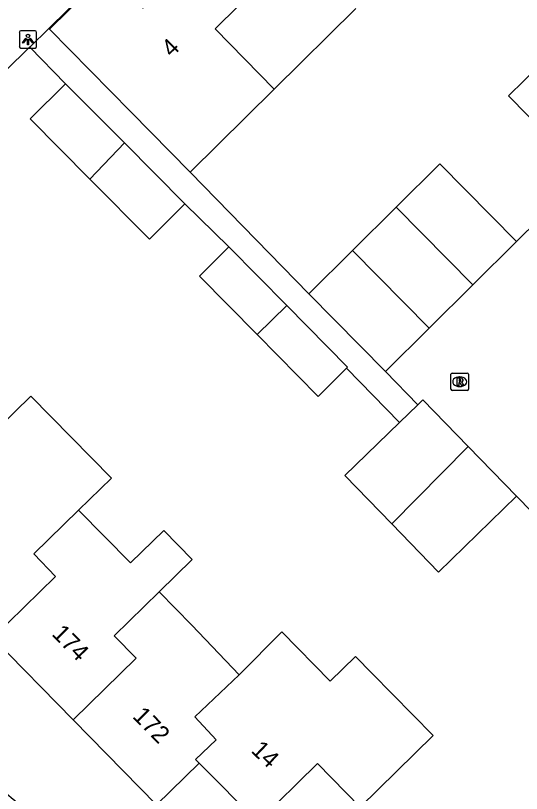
# Model space of a CAD drawing. Extents: x 158474 to 159560, y 388525 to 389605.
# Drawn here: x 159233.2 to 159262.3, y 389079.07 to 389123.75 of the extents above; entities that cross this region are included whole.
import ezdxf

# ---------------------------------------------------------------- set-up
doc = ezdxf.new("R2010")
doc.units = 0
for name, color, linetype in [('IMGEO_Lichtpunt', 7, 'Continuous'), ('IMGEO_Muur', 7, 'Continuous'), ('IMGEO_Pand', 7, 'Continuous'), ('IMGEO_Pand_nummerreeks', 7, 'Continuous'), ('IMGEO_Rijbaan_lokaal_open', 7, 'Continuous'), ('IMGEO_Rioolput', 7, 'Continuous'), ('IMGEO_Voetpad_open', 7, 'Continuous')]:
    doc.layers.add(name, color=color, linetype=linetype)

msp = doc.modelspace()

# ---------------------------------------------------------------- linework, layer by layer
at = {"layer": 'IMGEO_Lichtpunt'}
for p, q in [((159233.421, 389122.787), (159233.421, 389121.98)), ((159233.421, 389122.787), (159233.421, 389121.98)), ((159234.323, 389122.882), (159233.515, 389122.882)), ((159234.323, 389122.882), (159233.515, 389122.882)), ((159234.417, 389121.98), (159234.417, 389122.787)), ((159234.417, 389121.98), (159234.417, 389122.787)), ((159233.515, 389121.886), (159234.323, 389121.886)), ((159233.515, 389121.886), (159234.323, 389121.886))]:
    msp.add_line(p, q, dxfattribs=at)
for points in [[(159233.795, 389122.451), (159233.834, 389122.423), (159233.646, 389122.161), (159233.608, 389122.188), (159233.795, 389122.451)], [(159233.897, 389122.403), (159233.944, 389122.403), (159233.944, 389122.081), (159233.897, 389122.081), (159233.897, 389122.403)], [(159234.007, 389122.423), (159234.045, 389122.45), (159234.232, 389122.188), (159234.193, 389122.16), (159234.007, 389122.423)]]:
    msp.add_lwpolyline(points, dxfattribs=at)
msp.add_circle((159233.92, 389122.585), 0.0994, dxfattribs=at)
for centre, start, end in [((159233.515, 389122.787), 90, 180), ((159233.515, 389122.787), 90, 180), ((159234.323, 389122.787), 0, 90), ((159234.323, 389122.787), 0, 90), ((159233.515, 389121.98), 180, 270), ((159233.515, 389121.98), 180, 270), ((159234.323, 389121.98), 270, 0), ((159234.323, 389121.98), 270, 360)]:
    msp.add_arc(centre, 0.0946, start, end, dxfattribs=at)
at = {"layer": 'IMGEO_Muur'}
msp.add_lwpolyline([(159234.003, 389121.931), (159225.667, 389113.75)], dxfattribs=at)
at = {"layer": 'IMGEO_Pand'}
for points in [[(159235.154, 389122.97), (159238.472, 389126.243), (159240.515, 389124.172), (159243.382, 389127.002)], [(159243.382, 389127.002), (159246.026, 389124.318), (159244.679, 389123), (159248.079, 389119.525)], [(159252.766, 389124.151), (159248.079, 389119.525)], [(159243.252, 389114.762), (159239.841, 389118.219), (159235.154, 389122.97)], [(159265.954, 389114.652), (159261.56, 389119.146), (159264.253, 389121.779)], [(159237.474, 389114.361), (159234.044, 389117.813), (159236.083, 389119.838)], [(159236.083, 389119.838), (159239.463, 389116.436)], [(159248.079, 389119.525), (159243.252, 389114.762)], [(159239.463, 389116.436), (159237.474, 389114.361)], [(159239.463, 389116.436), (159242.936, 389112.94)], [(159255.086, 389112.743), (159257.598, 389115.232), (159262.011, 389110.777)], [(159242.936, 389112.94), (159240.898, 389110.915), (159237.474, 389114.361)], [(159252.573, 389110.254), (159255.086, 389112.743)], [(159255.086, 389112.743), (159259.499, 389108.288)], [(159262.011, 389110.777), (159259.499, 389108.288)], [(159247.094, 389105.427), (159243.779, 389108.785), (159245.477, 389110.461)], [(159245.477, 389110.461), (159248.796, 389107.099)], [(159250.061, 389107.765), (159252.573, 389110.254)], [(159256.987, 389105.799), (159252.573, 389110.254)], [(159259.499, 389108.288), (159256.987, 389105.799)], [(159254.474, 389103.31), (159250.061, 389107.765)], [(159247.094, 389105.427), (159248.796, 389107.099)], [(159248.796, 389107.099), (159252.299, 389103.551), (159252.244, 389103.497)], [(159252.244, 389103.497), (159250.602, 389101.874), (159247.094, 389105.427)], [(159256.987, 389105.799), (159254.474, 389103.31)], [(159232.2, 389100.062), (159234.082, 389101.896), (159238.718, 389097.18), (159236.832, 389095.346)], [(159255.279, 389100.37), (159256.333, 389101.393)], [(159256.333, 389101.393), (159256.633, 389101.684), (159259.231, 389099.006)], [(159254.837, 389094.554), (159252.145, 389097.329), (159255.279, 389100.37)], [(159254.837, 389094.554), (159259.209, 389098.986), (159259.231, 389099.006)], [(159259.231, 389099.006), (159262.017, 389096.136)], [(159262.017, 389096.136), (159257.529, 389091.781), (159254.837, 389094.554)], [(159231.88, 389088.004), (159235.509, 389091.534), (159234.247, 389092.831), (159236.832, 389095.346)], [(159236.832, 389095.346), (159239.819, 389092.306), (159241.733, 389094.171), (159243.364, 389092.497), (159241.457, 389090.638)], [(159236.512, 389083.288), (159240.145, 389086.829), (159238.88, 389088.126), (159241.457, 389090.638)], [(159241.457, 389090.638), (159243.335, 389088.726), (159246.057, 389085.888)], [(159236.512, 389083.288), (159231.88, 389088.004)], [(159246.057, 389085.888), (159248.517, 389088.345), (159251.304, 389085.507), (159252.759, 389086.924), (159253.712, 389085.954), (159257.215, 389082.386), (159253.027, 389078.272), (159250.56, 389080.783), (159247.135, 389077.419), (159243.755, 389080.801)], [(159246.057, 389085.888), (159243.506, 389083.457), (159244.749, 389082.152), (159243.553, 389081.012), (159243.755, 389080.801)], [(159243.755, 389080.801), (159241.312, 389078.402), (159236.512, 389083.288)]]:
    msp.add_lwpolyline(points, dxfattribs=at)
at = {"layer": 'IMGEO_Rijbaan_lokaal_open'}
for points in [[(159265.954, 389114.652), (159262.011, 389110.777)], [(159254.474, 389103.31), (159256.333, 389101.393)], [(159262.017, 389096.136), (159262.888, 389095.239), (159268.039, 389100.453)]]:
    msp.add_lwpolyline(points, dxfattribs=at)
at = {"layer": 'IMGEO_Rioolput'}
for p, q in [((159258.245, 389102.291), (159258.245, 389103.143)), ((159258.32, 389103.217), (159259.172, 389103.217)), ((159259.246, 389103.143), (159259.246, 389102.291)), ((159258.733, 389102.997), (159258.758, 389102.997)), ((159258.756, 389102.437), (159258.731, 389102.437)), ((159259.172, 389102.217), (159258.32, 389102.217))]:
    msp.add_line(p, q, dxfattribs=at)
for points in [[(159258.245, 389102.291), (159258.245, 389103.143)], [(159258.32, 389103.217), (159259.172, 389103.217)], [(159259.246, 389103.143), (159259.246, 389102.291)], [(159258.834, 389102.915), (159258.582, 389102.917), (159258.582, 389102.517)], [(159258.582, 389102.517), (159258.706, 389102.517), (159258.706, 389102.679), (159258.717, 389102.679)], [(159258.76, 389102.836), (159258.706, 389102.836), (159258.706, 389102.755)], [(159258.706, 389102.755), (159258.758, 389102.755)], [(159258.764, 389102.65), (159258.835, 389102.517), (159258.975, 389102.517), (159258.91, 389102.643)], [(159259.172, 389102.217), (159258.32, 389102.217)]]:
    msp.add_lwpolyline(points, dxfattribs=at)
for centre, radius, start, end in [((159258.322, 389103.141), 0.0765, 91.552, 178.448), ((159258.322, 389103.141), 0.0765, 91.552, 178.448), ((159259.17, 389103.141), 0.0765, 1.552, 88.448), ((159259.17, 389103.141), 0.0765, 1.552, 88.448), ((159258.716, 389102.626), 0.0533, 26.0293, 88.6989), ((159258.742, 389102.944), 0.19, 274.7715, 282.9687), ((159258.766, 389102.74), 0.0964, 77.0061, 93.1865), ((159258.78, 389102.797), 0.0378, 276.6634, 79.6772), ((159258.833, 389102.805), 0.109, 350.3612, 89.416), ((159258.831, 389102.805), 0.112, 277.5842, 350.9817), ((159258.815, 389102.59), 0.108, 29.5134, 73.7905), ((159258.322, 389102.293), 0.0765, 181.552, 268.448), ((159258.322, 389102.293), 0.0765, 181.552, 268.448), ((159259.17, 389102.293), 0.0765, 271.552, 358.448), ((159259.17, 389102.293), 0.0765, 271.552, 358.448)]:
    msp.add_arc(centre, radius, start, end, dxfattribs=at)
for centre, major_axis, ratio, start_param, end_param in [((159258.732, 389102.717), (-0.387, 0.002), 0.722429, 4.712389, 7.853982), ((159258.757, 389102.717), (-0.39, 0.002), 0.717154, 1.570796, 4.712389)]:
    msp.add_ellipse(centre, major_axis=major_axis, ratio=ratio, start_param=start_param, end_param=end_param, dxfattribs=at)
at = {"layer": 'IMGEO_Voetpad_open'}
for points in [[(159263.961, 389145.532), (159261.788, 389143.327), (159259.733, 389145.452), (159256.244, 389142.093), (159255.422, 389142.951), (159235.109, 389123.017)], [(159235.109, 389123.017), (159234.017, 389121.945)], [(159235.109, 389123.017), (159235.154, 389122.97)], [(159234.017, 389121.945), (159234.003, 389121.931), (159225.667, 389113.75)], [(159236.083, 389119.838), (159234.017, 389121.945)], [(159250.061, 389107.765), (159243.252, 389114.762)], [(159245.477, 389110.461), (159242.936, 389112.94)], [(159255.279, 389100.37), (159252.244, 389103.497)]]:
    msp.add_lwpolyline(points, dxfattribs=at)
msp.add_arc((159252.057, 389101.676), 29.779, 222.8627, 239.3847, dxfattribs=at)

# ---------------------------------------------------------------- texts
at = {"layer": 'IMGEO_Pand_nummerreeks'}
for s, rotation, p in [('4', 44.6232, (159242.185, 389121.308)), ('174', 314.489, (159235.241, 389088.178)), ('172', 314.489, (159239.885, 389083.452)), ('14', 316.2967, (159246.694, 389081.478))]:
    msp.add_text(s, height=1, rotation=rotation, dxfattribs=at).set_placement(p)

doc.saveas('drawing.dxf')
